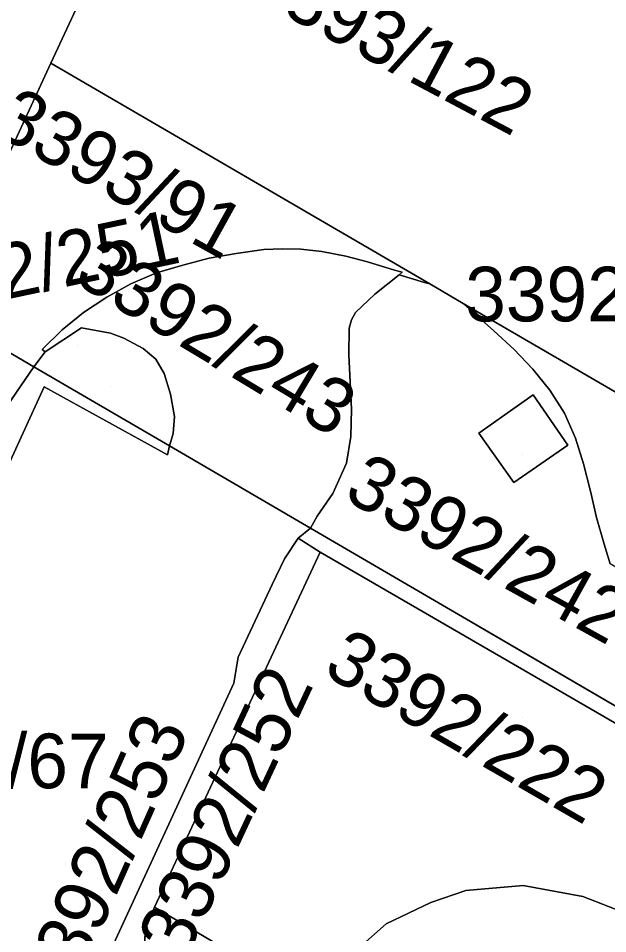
# Model space of a CAD drawing. Extents: x -262715 to -259381, y -1237238 to -1231182.
# Drawn here: x -261428.34 to -261406.77, y -1236026.92 to -1235993.4 of the extents above; entities that cross this region are included whole.
import ezdxf

# ---------------------------------------------------------------- set-up
doc = ezdxf.new("R2010")
doc.units = 0
for name, color, linetype in [('body_kn', 7, 'Continuous'), ('kladpar_druhypozemkov', 7, 'Continuous'), ('kladpar_hranice', 7, 'Continuous'), ('kladpar_parcelnecisla', 7, 'Continuous'), ('kladpar_plochy', 7, 'Continuous'), ('kladpar_sipky', 7, 'Continuous')]:
    doc.layers.add(name, color=color, linetype=linetype)

msp = doc.modelspace()

# ---------------------------------------------------------------- linework, layer by layer
at = {"layer": 'body_kn'}
for p, q in [((-261427.15, -1235995.05), (-261427.15, -1235995.05)), ((-261427.15, -1235995.05), (-261427.15, -1235995.05)), ((-261418.67, -1236001.84), (-261418.67, -1236001.84)), ((-261420.36, -1236002.01), (-261420.36, -1236002.01)), ((-261419.35, -1236001.87), (-261419.35, -1236001.87)), ((-261418, -1236001.86), (-261418, -1236001.86)), ((-261417.23, -1236001.94), (-261417.23, -1236001.94)), ((-261416.35, -1236002.11), (-261416.35, -1236002.11)), ((-261422.32, -1236002.44), (-261422.32, -1236002.44)), ((-261421.35, -1236002.19), (-261421.35, -1236002.19)), ((-261415.56, -1236002.32), (-261415.56, -1236002.32)), ((-261423.28, -1236002.72), (-261423.28, -1236002.72)), ((-261414.57, -1236002.63), (-261414.57, -1236002.63)), ((-261414.4, -1236002.79), (-261414.4, -1236002.79)), ((-261414.4, -1236002.79), (-261414.4, -1236002.79)), ((-261414.29, -1236002.7), (-261414.29, -1236002.7)), ((-261424.22, -1236003.12), (-261424.22, -1236003.12)), ((-261413.47, -1236003.07), (-261413.47, -1236003.07)), ((-261413.27, -1236003.13), (-261413.27, -1236003.13)), ((-261413.27, -1236003.13), (-261413.27, -1236003.13)), ((-261415.29, -1236003.5), (-261415.29, -1236003.5)), ((-261425.1, -1236003.61), (-261425.1, -1236003.61)), ((-261412.05, -1236003.84), (-261412.05, -1236003.84)), ((-261412.05, -1236003.84), (-261412.05, -1236003.84)), ((-261425.95, -1236004.18), (-261425.95, -1236004.18)), ((-261415.99, -1236004.18), (-261415.99, -1236004.18)), ((-261416.14, -1236004.44), (-261416.14, -1236004.44)), ((-261426.73, -1236004.81), (-261426.73, -1236004.81)), ((-261426.03, -1236004.73), (-261426.03, -1236004.73)), ((-261416.23, -1236004.75), (-261416.23, -1236004.75)), ((-261410.93, -1236004.84), (-261410.93, -1236004.84)), ((-261424.96, -1236004.93), (-261424.96, -1236004.93)), ((-261424.48, -1236005.11), (-261424.48, -1236005.11)), ((-261427.46, -1236005.53), (-261427.46, -1236005.53)), ((-261423.77, -1236005.49), (-261423.77, -1236005.49)), ((-261410.19, -1236005.53), (-261410.19, -1236005.53)), ((-261427.35, -1236005.62), (-261427.35, -1236005.62)), ((-261416.24, -1236005.72), (-261416.24, -1236005.72)), ((-261427.77, -1236006.16), (-261427.77, -1236006.16)), ((-261427.77, -1236006.16), (-261427.77, -1236006.16)), ((-261423.31, -1236005.88), (-261423.31, -1236005.88)), ((-261423, -1236006.41), (-261423, -1236006.41)), ((-261409.51, -1236006.25), (-261409.51, -1236006.25)), ((-261427.39, -1236006.89), (-261427.39, -1236006.89)), ((-261427.39, -1236006.89), (-261427.39, -1236006.89)), ((-261422.77, -1236007.16), (-261422.77, -1236007.16)), ((-261409.49, -1236007.19), (-261409.49, -1236007.19)), ((-261409.49, -1236007.19), (-261409.49, -1236007.19)), ((-261408.88, -1236007.02), (-261408.88, -1236007.02)), ((-261416.14, -1236007.71), (-261416.14, -1236007.71)), ((-261408.35, -1236007.86), (-261408.35, -1236007.86)), ((-261422.62, -1236007.98), (-261422.62, -1236007.98)), ((-261422.67, -1236008.6), (-261422.67, -1236008.6)), ((-261416.17, -1236008.71), (-261416.17, -1236008.71)), ((-261411.48, -1236008.59), (-261411.48, -1236008.59)), ((-261407.94, -1236008.78), (-261407.94, -1236008.78)), ((-261422.8, -1236009.06), (-261422.8, -1236009.06)), ((-261408.22, -1236009.03), (-261408.22, -1236009.03)), ((-261422.88, -1236009.38), (-261422.88, -1236009.38)), ((-261416.33, -1236009.69), (-261416.33, -1236009.69)), ((-261407.65, -1236009.71), (-261407.65, -1236009.71)), ((-261410.2, -1236010.4), (-261410.2, -1236010.4)), ((-261416.82, -1236010.8), (-261416.82, -1236010.8)), ((-261407.39, -1236010.71), (-261407.39, -1236010.71)), ((-261417.4, -1236011.63), (-261417.4, -1236011.63)), ((-261407.17, -1236011.68), (-261407.17, -1236011.68)), ((-261417.64, -1236012.07), (-261417.64, -1236012.07)), ((-261417.64, -1236012.07), (-261417.64, -1236012.07)), ((-261418.09, -1236012.44), (-261418.09, -1236012.44)), ((-261418.09, -1236012.44), (-261418.09, -1236012.44)), ((-261406.9, -1236012.66), (-261406.9, -1236012.66)), ((-261418.6, -1236013.19), (-261418.6, -1236013.19)), ((-261417.29, -1236012.95), (-261417.29, -1236012.95)), ((-261417.29, -1236012.95), (-261417.29, -1236012.95)), ((-261419.04, -1236014.13), (-261419.04, -1236014.13)), ((-261420.29, -1236016.79), (-261420.29, -1236016.79)), ((-261420.45, -1236017.75), (-261420.45, -1236017.75)), ((-261409.86, -1236025.15), (-261409.86, -1236025.15)), ((-261411.96, -1236025.33), (-261411.96, -1236025.33)), ((-261407.68, -1236025.55), (-261407.68, -1236025.55)), ((-261423.35, -1236025.95), (-261423.35, -1236025.95)), ((-261423.35, -1236025.95), (-261423.35, -1236025.95)), ((-261413.24, -1236025.77), (-261413.24, -1236025.77)), ((-261414.87, -1236026.55), (-261414.87, -1236026.55)), ((-261423.7, -1236026.78), (-261423.7, -1236026.78))]:
    msp.add_line(p, q, dxfattribs=at)
at = {"layer": 'kladpar_druhypozemkov'}
for p, q in [((-261423.55, -1235999.02), (-261423.55, -1235999.02)), ((-261419.43, -1236005.27), (-261419.43, -1236005.27)), ((-261424.96, -1236006.9), (-261424.96, -1236006.9)), ((-261409.89, -1236009.39), (-261409.89, -1236009.39)), ((-261409.65, -1236012.63), (-261409.65, -1236012.63)), ((-261409.87, -1236019.01), (-261409.87, -1236019.01))]:
    msp.add_line(p, q, dxfattribs=at)
at = {"layer": 'kladpar_hranice'}
for p, q in [((-261429.46, -1236000.05), (-261427.15, -1235995.05)), ((-261427.15, -1235995.05), (-261413.27, -1236003.13)), ((-261413.27, -1236003.13), (-261412.05, -1236003.84)), ((-261431.33, -1236004.08), (-261427.77, -1236006.16)), ((-261427.77, -1236006.16), (-261431.33, -1236004.08)), ((-261427.77, -1236006.16), (-261422.8, -1236009.06)), ((-261422.8, -1236009.06), (-261427.77, -1236006.16)), ((-261422.8, -1236009.06), (-261417.64, -1236012.07)), ((-261417.64, -1236012.07), (-261422.8, -1236009.06)), ((-261417.64, -1236012.07), (-261393.95, -1236025.89))]:
    msp.add_line(p, q, dxfattribs=at)
for points in [[(-261401.46, -1235940.47), (-261403.81, -1235945.21), (-261406.09, -1235949.81), (-261407.58, -1235952.81), (-261408.21, -1235954.17), (-261410.37, -1235958.84), (-261411.71, -1235961.72), (-261412.83, -1235964.14), (-261414, -1235966.68), (-261416.49, -1235972.04), (-261418.71, -1235976.83), (-261419.79, -1235979.16), (-261419.99, -1235979.6), (-261421.22, -1235982.25), (-261422.36, -1235984.72), (-261423.67, -1235987.55), (-261424.98, -1235990.37), (-261427.15, -1235995.05), (-261429.46, -1236000.05), (-261431.33, -1236004.08)], [(-261427.15, -1235995.05), (-261424.98, -1235990.37), (-261423.67, -1235987.55), (-261422.36, -1235984.72), (-261421.22, -1235982.25)], [(-261389.58, -1236016.92), (-261412.05, -1236003.84), (-261413.27, -1236003.13), (-261427.15, -1235995.05)], [(-261413.27, -1236003.13), (-261413.47, -1236003.07), (-261414.4, -1236002.79), (-261414.29, -1236002.7), (-261414.57, -1236002.63), (-261415.56, -1236002.32), (-261416.35, -1236002.11), (-261417.23, -1236001.94), (-261418, -1236001.86), (-261418.67, -1236001.84), (-261419.35, -1236001.87), (-261420.36, -1236002.01), (-261421.35, -1236002.19), (-261422.32, -1236002.44), (-261423.28, -1236002.72), (-261424.22, -1236003.12), (-261425.1, -1236003.61), (-261425.95, -1236004.18), (-261426.73, -1236004.81), (-261427.46, -1236005.53), (-261427.35, -1236005.62), (-261427.77, -1236006.16)], [(-261422.8, -1236009.06), (-261422.67, -1236008.6), (-261422.62, -1236007.98), (-261422.77, -1236007.16), (-261423, -1236006.41), (-261423.31, -1236005.88), (-261423.77, -1236005.49), (-261424.48, -1236005.11), (-261424.96, -1236004.93), (-261426.03, -1236004.73), (-261427.35, -1236005.62), (-261427.46, -1236005.53), (-261426.73, -1236004.81), (-261425.95, -1236004.18), (-261425.1, -1236003.61), (-261424.22, -1236003.12), (-261423.28, -1236002.72), (-261422.32, -1236002.44), (-261421.35, -1236002.19), (-261420.36, -1236002.01), (-261419.35, -1236001.87), (-261418.67, -1236001.84), (-261418, -1236001.86), (-261417.23, -1236001.94), (-261416.35, -1236002.11), (-261415.56, -1236002.32), (-261414.57, -1236002.63), (-261414.29, -1236002.7), (-261414.4, -1236002.79), (-261415.29, -1236003.5), (-261415.99, -1236004.18), (-261416.14, -1236004.44), (-261416.23, -1236004.75), (-261416.24, -1236005.72), (-261416.14, -1236007.71), (-261416.17, -1236008.71), (-261416.33, -1236009.69), (-261416.82, -1236010.8), (-261417.4, -1236011.63), (-261417.64, -1236012.07)], [(-261417.64, -1236012.07), (-261417.4, -1236011.63), (-261416.82, -1236010.8), (-261416.33, -1236009.69), (-261416.17, -1236008.71), (-261416.14, -1236007.71), (-261416.24, -1236005.72), (-261416.23, -1236004.75), (-261416.14, -1236004.44), (-261415.99, -1236004.18), (-261415.29, -1236003.5), (-261414.4, -1236002.79)], [(-261414.4, -1236002.79), (-261413.47, -1236003.07), (-261413.27, -1236003.13)], [(-261412.05, -1236003.84), (-261389.58, -1236016.92), (-261392.02, -1236021.93), (-261406.68, -1236013.37)], [(-261406.68, -1236013.37), (-261406.9, -1236012.66), (-261407.17, -1236011.68), (-261407.39, -1236010.71), (-261407.65, -1236009.71), (-261407.94, -1236008.78), (-261408.35, -1236007.86), (-261408.88, -1236007.02), (-261409.51, -1236006.25), (-261410.19, -1236005.53), (-261410.93, -1236004.84), (-261412.05, -1236003.84)], [(-261412.05, -1236003.84), (-261410.93, -1236004.84), (-261410.19, -1236005.53), (-261409.51, -1236006.25), (-261408.88, -1236007.02), (-261408.35, -1236007.86), (-261407.94, -1236008.78), (-261407.65, -1236009.71), (-261407.39, -1236010.71), (-261407.17, -1236011.68), (-261406.9, -1236012.66), (-261406.68, -1236013.37)], [(-261427.77, -1236006.16), (-261427.35, -1236005.62), (-261426.03, -1236004.73), (-261424.96, -1236004.93), (-261424.48, -1236005.11), (-261423.77, -1236005.49), (-261423.31, -1236005.88), (-261423, -1236006.41), (-261422.77, -1236007.16), (-261422.62, -1236007.98), (-261422.67, -1236008.6), (-261422.8, -1236009.06)], [(-261427.77, -1236006.16), (-261429.08, -1236008.05), (-261429.6, -1236008.91), (-261430.36, -1236010.48), (-261432.59, -1236015.07), (-261435.72, -1236021.51), (-261437.27, -1236023.15), (-261437.45, -1236023.34), (-261438.95, -1236024.81), (-261440.97, -1236026.8), (-261441.38, -1236026.56), (-261438.35, -1236022.81), (-261439.65, -1236022.05), (-261435.61, -1236013.32)], [(-261437.27, -1236023.15), (-261435.72, -1236021.51), (-261432.59, -1236015.07), (-261430.36, -1236010.48), (-261429.6, -1236008.91), (-261429.08, -1236008.05), (-261427.77, -1236006.16)], [(-261417.64, -1236012.07), (-261418.09, -1236012.44), (-261418.6, -1236013.19), (-261419.04, -1236014.13), (-261420.29, -1236016.79), (-261420.45, -1236017.75), (-261426.15, -1236030.1), (-261426.62, -1236031.41), (-261426.78, -1236032.37), (-261426.94, -1236034.35), (-261426.92, -1236034.92), (-261431.39, -1236032.34), (-261437.43, -1236028.85), (-261436.17, -1236026.1), (-261435.25, -1236024.07), (-261427.39, -1236006.89)], [(-261422.8, -1236009.06), (-261422.88, -1236009.38), (-261427.39, -1236006.89), (-261435.25, -1236024.07), (-261437.27, -1236023.15)], [(-261427.39, -1236006.89), (-261422.88, -1236009.38), (-261422.8, -1236009.06)], [(-261409.49, -1236007.19), (-261408.22, -1236009.03), (-261410.2, -1236010.4), (-261411.48, -1236008.59), (-261409.49, -1236007.19)], [(-261408.22, -1236009.03), (-261409.49, -1236007.19), (-261411.48, -1236008.59), (-261410.2, -1236010.4), (-261408.22, -1236009.03)], [(-261398.38, -1236034.89), (-261403.01, -1236043.44), (-261422.51, -1236032.05), (-261421.51, -1236030.28), (-261420.19, -1236027.81), (-261417.61, -1236029.33), (-261415.84, -1236027.41), (-261414.87, -1236026.55), (-261413.24, -1236025.77), (-261411.96, -1236025.33), (-261409.86, -1236025.15), (-261407.68, -1236025.55), (-261406.52, -1236026), (-261403.82, -1236027.5), (-261399.26, -1236030.15), (-261396.38, -1236025.07), (-261417.29, -1236012.95), (-261418.09, -1236012.44), (-261417.64, -1236012.07)], [(-261392.97, -1236023.88), (-261393.95, -1236025.89), (-261417.64, -1236012.07)], [(-261418.09, -1236012.44), (-261417.29, -1236012.95), (-261423.35, -1236025.95), (-261423.7, -1236026.78), (-261423.71, -1236027.24), (-261423.64, -1236027.7), (-261423.48, -1236028.21), (-261423.27, -1236028.66), (-261423.01, -1236029.09), (-261422.72, -1236029.44), (-261422.34, -1236029.8), (-261421.51, -1236030.28), (-261422.51, -1236032.05), (-261422.56, -1236032.13), (-261426.15, -1236030.1), (-261420.45, -1236017.75), (-261420.29, -1236016.79), (-261419.04, -1236014.13), (-261418.6, -1236013.19), (-261418.09, -1236012.44)], [(-261417.29, -1236012.95), (-261396.38, -1236025.07), (-261399.26, -1236030.15), (-261403.82, -1236027.5), (-261406.52, -1236026), (-261407.68, -1236025.55), (-261409.86, -1236025.15), (-261411.96, -1236025.33), (-261413.24, -1236025.77), (-261414.87, -1236026.55), (-261415.84, -1236027.41), (-261417.61, -1236029.33), (-261420.19, -1236027.81), (-261423.35, -1236025.95), (-261417.29, -1236012.95)], [(-261423.35, -1236025.95), (-261420.19, -1236027.81), (-261421.51, -1236030.28), (-261422.34, -1236029.8), (-261422.72, -1236029.44), (-261423.01, -1236029.09), (-261423.27, -1236028.66), (-261423.48, -1236028.21), (-261423.64, -1236027.7), (-261423.71, -1236027.24), (-261423.7, -1236026.78), (-261423.35, -1236025.95)]]:
    msp.add_lwpolyline(points, dxfattribs=at)
at = {"layer": 'kladpar_plochy'}
for p, q in [((-261415.29, -1236003.5), (-261414.4, -1236002.79)), ((-261414.4, -1236002.79), (-261413.47, -1236003.07)), ((-261413.47, -1236003.07), (-261413.27, -1236003.13)), ((-261413.27, -1236003.13), (-261412.05, -1236003.84)), ((-261415.99, -1236004.18), (-261415.29, -1236003.5)), ((-261412.05, -1236003.84), (-261410.93, -1236004.84)), ((-261416.14, -1236004.44), (-261415.99, -1236004.18)), ((-261416.23, -1236004.75), (-261416.14, -1236004.44)), ((-261416.24, -1236005.72), (-261416.23, -1236004.75)), ((-261410.93, -1236004.84), (-261410.19, -1236005.53)), ((-261410.19, -1236005.53), (-261409.51, -1236006.25)), ((-261416.14, -1236007.71), (-261416.24, -1236005.72)), ((-261409.51, -1236006.25), (-261408.88, -1236007.02)), ((-261409.49, -1236007.19), (-261411.48, -1236008.59)), ((-261408.22, -1236009.03), (-261409.49, -1236007.19)), ((-261408.88, -1236007.02), (-261408.35, -1236007.86)), ((-261416.17, -1236008.71), (-261416.14, -1236007.71)), ((-261408.35, -1236007.86), (-261407.94, -1236008.78)), ((-261416.33, -1236009.69), (-261416.17, -1236008.71)), ((-261411.48, -1236008.59), (-261410.2, -1236010.4)), ((-261407.94, -1236008.78), (-261407.65, -1236009.71)), ((-261410.2, -1236010.4), (-261408.22, -1236009.03)), ((-261416.82, -1236010.8), (-261416.33, -1236009.69)), ((-261407.65, -1236009.71), (-261407.39, -1236010.71)), ((-261417.4, -1236011.63), (-261416.82, -1236010.8)), ((-261407.39, -1236010.71), (-261407.17, -1236011.68)), ((-261417.64, -1236012.07), (-261417.4, -1236011.63)), ((-261407.17, -1236011.68), (-261406.9, -1236012.66)), ((-261393.95, -1236025.89), (-261417.64, -1236012.07)), ((-261406.9, -1236012.66), (-261406.68, -1236013.37))]:
    msp.add_line(p, q, dxfattribs=at)
for points in [[(-261424.98, -1235990.37), (-261427.15, -1235995.05), (-261429.46, -1236000.05), (-261431.33, -1236004.08), (-261439.53, -1235999.3), (-261440.17, -1235995.33), (-261441.3, -1235992.89)], [(-261374.62, -1235992.24), (-261379.2, -1235999), (-261389.52, -1236024.31), (-261392.97, -1236023.88), (-261392.02, -1236021.93), (-261389.58, -1236016.92), (-261412.05, -1236003.84), (-261413.27, -1236003.13), (-261427.15, -1235995.05), (-261424.98, -1235990.37)], [(-261429.46, -1236000.05), (-261427.15, -1235995.05), (-261413.27, -1236003.13), (-261413.47, -1236003.07), (-261414.4, -1236002.79), (-261414.29, -1236002.7), (-261414.57, -1236002.63), (-261415.56, -1236002.32), (-261416.35, -1236002.11), (-261417.23, -1236001.94), (-261418, -1236001.86), (-261418.67, -1236001.84), (-261419.35, -1236001.87), (-261420.36, -1236002.01), (-261421.35, -1236002.19), (-261422.32, -1236002.44), (-261423.28, -1236002.72), (-261424.22, -1236003.12), (-261425.1, -1236003.61), (-261425.95, -1236004.18), (-261426.73, -1236004.81), (-261427.46, -1236005.53), (-261427.35, -1236005.62), (-261427.77, -1236006.16), (-261431.33, -1236004.08)]]:
    msp.add_lwpolyline(points, dxfattribs=at)
for points in [[(-261417.64, -1236012.07), (-261422.8, -1236009.06), (-261422.67, -1236008.6), (-261422.62, -1236007.98), (-261422.77, -1236007.16), (-261423, -1236006.41), (-261423.31, -1236005.88), (-261423.77, -1236005.49), (-261424.48, -1236005.11), (-261424.96, -1236004.93), (-261426.03, -1236004.73), (-261427.35, -1236005.62), (-261427.46, -1236005.53), (-261426.73, -1236004.81), (-261425.95, -1236004.18), (-261425.1, -1236003.61), (-261424.22, -1236003.12), (-261423.28, -1236002.72), (-261422.32, -1236002.44), (-261421.35, -1236002.19), (-261420.36, -1236002.01), (-261419.35, -1236001.87), (-261418.67, -1236001.84), (-261418, -1236001.86), (-261417.23, -1236001.94), (-261416.35, -1236002.11), (-261415.56, -1236002.32), (-261414.57, -1236002.63), (-261414.29, -1236002.7), (-261414.4, -1236002.79), (-261415.29, -1236003.5), (-261415.99, -1236004.18), (-261416.14, -1236004.44), (-261416.23, -1236004.75), (-261416.24, -1236005.72), (-261416.14, -1236007.71), (-261416.17, -1236008.71), (-261416.33, -1236009.69), (-261416.82, -1236010.8), (-261417.4, -1236011.63)], [(-261412.05, -1236003.84), (-261389.58, -1236016.92), (-261392.02, -1236021.93), (-261406.68, -1236013.37), (-261406.9, -1236012.66), (-261407.17, -1236011.68), (-261407.39, -1236010.71), (-261407.65, -1236009.71), (-261407.94, -1236008.78), (-261408.35, -1236007.86), (-261408.88, -1236007.02), (-261409.51, -1236006.25), (-261410.19, -1236005.53), (-261410.93, -1236004.84)], [(-261435.61, -1236013.32), (-261433.46, -1236008.68), (-261431.33, -1236004.08), (-261427.77, -1236006.16), (-261429.08, -1236008.05), (-261429.6, -1236008.91), (-261430.36, -1236010.48), (-261432.59, -1236015.07), (-261435.72, -1236021.51), (-261437.27, -1236023.15), (-261437.45, -1236023.34), (-261438.95, -1236024.81), (-261440.97, -1236026.8), (-261441.38, -1236026.56), (-261438.35, -1236022.81), (-261439.65, -1236022.05)], [(-261427.77, -1236006.16), (-261427.35, -1236005.62), (-261426.03, -1236004.73), (-261424.96, -1236004.93), (-261424.48, -1236005.11), (-261423.77, -1236005.49), (-261423.31, -1236005.88), (-261423, -1236006.41), (-261422.77, -1236007.16), (-261422.62, -1236007.98), (-261422.67, -1236008.6), (-261422.8, -1236009.06)], [(-261437.27, -1236023.15), (-261435.72, -1236021.51), (-261432.59, -1236015.07), (-261430.36, -1236010.48), (-261429.6, -1236008.91), (-261429.08, -1236008.05), (-261427.77, -1236006.16), (-261422.8, -1236009.06), (-261422.88, -1236009.38), (-261427.39, -1236006.89), (-261435.25, -1236024.07)], [(-261427.39, -1236006.89), (-261422.88, -1236009.38), (-261422.8, -1236009.06), (-261417.64, -1236012.07), (-261418.09, -1236012.44), (-261418.6, -1236013.19), (-261419.04, -1236014.13), (-261420.29, -1236016.79), (-261420.45, -1236017.75), (-261426.15, -1236030.1), (-261426.62, -1236031.41), (-261426.78, -1236032.37), (-261426.94, -1236034.35), (-261426.92, -1236034.92), (-261431.39, -1236032.34), (-261437.43, -1236028.85), (-261436.17, -1236026.1), (-261435.25, -1236024.07)], [(-261409.49, -1236007.19), (-261408.22, -1236009.03), (-261410.2, -1236010.4), (-261411.48, -1236008.59)], [(-261398.38, -1236034.89), (-261403.01, -1236043.44), (-261422.51, -1236032.05), (-261421.51, -1236030.28), (-261420.19, -1236027.81), (-261417.61, -1236029.33), (-261415.84, -1236027.41), (-261414.87, -1236026.55), (-261413.24, -1236025.77), (-261411.96, -1236025.33), (-261409.86, -1236025.15), (-261407.68, -1236025.55), (-261406.52, -1236026), (-261403.82, -1236027.5), (-261399.26, -1236030.15), (-261396.38, -1236025.07), (-261417.29, -1236012.95), (-261418.09, -1236012.44), (-261417.64, -1236012.07), (-261393.95, -1236025.89), (-261396.14, -1236030.38)], [(-261418.09, -1236012.44), (-261417.29, -1236012.95), (-261423.35, -1236025.95), (-261423.7, -1236026.78), (-261423.71, -1236027.24), (-261423.64, -1236027.7), (-261423.48, -1236028.21), (-261423.27, -1236028.66), (-261423.01, -1236029.09), (-261422.72, -1236029.44), (-261422.34, -1236029.8), (-261421.51, -1236030.28), (-261422.51, -1236032.05), (-261422.56, -1236032.13), (-261426.15, -1236030.1), (-261420.45, -1236017.75), (-261420.29, -1236016.79), (-261419.04, -1236014.13), (-261418.6, -1236013.19)], [(-261417.29, -1236012.95), (-261396.38, -1236025.07), (-261399.26, -1236030.15), (-261403.82, -1236027.5), (-261406.52, -1236026), (-261407.68, -1236025.55), (-261409.86, -1236025.15), (-261411.96, -1236025.33), (-261413.24, -1236025.77), (-261414.87, -1236026.55), (-261415.84, -1236027.41), (-261417.61, -1236029.33), (-261420.19, -1236027.81), (-261423.35, -1236025.95)], [(-261423.35, -1236025.95), (-261420.19, -1236027.81), (-261421.51, -1236030.28), (-261422.34, -1236029.8), (-261422.72, -1236029.44), (-261423.01, -1236029.09), (-261423.27, -1236028.66), (-261423.48, -1236028.21), (-261423.64, -1236027.7), (-261423.71, -1236027.24), (-261423.7, -1236026.78)]]:
    msp.add_lwpolyline(points, close=True, dxfattribs=at)
at = {"layer": 'kladpar_sipky'}
for p, q in [((-261426.16, -1236005.37), (-261426.16, -1236005.37)), ((-261409.38, -1236007.7), (-261409.38, -1236007.7))]:
    msp.add_line(p, q, dxfattribs=at)

# ---------------------------------------------------------------- texts
at = {"layer": 'kladpar_parcelnecisla'}
for s, rotation, p in [('3393/122', 332, (-261420.066, -1235992.511)), ('3393/91', 331, (-261429.286, -1235997.59)), ('3392/251', 12, (-261433.236, -1236004.649)), ('3392/243', 329, (-261426.364, -1236003.036)), ('3392/242', 331, (-261416.492, -1236010.972)), ('3392/222', 330, (-261417.242, -1236017.384)), ('3392/252', 65, (-261422.219, -1236027.899)), ('3392/253', 66, (-261426.597, -1236029.678)), ('3393/130', 333, (-261437.019, -1236025.099))]:
    msp.add_text(s, height=2, rotation=rotation, dxfattribs=at).set_placement(p)
for s, p in [('3392/241', (-261411.98, -1236004.5)), ('3393/67', (-261434.701, -1236021.59))]:
    msp.add_text(s, height=2, dxfattribs=at).set_placement(p)

doc.saveas('drawing.dxf')
